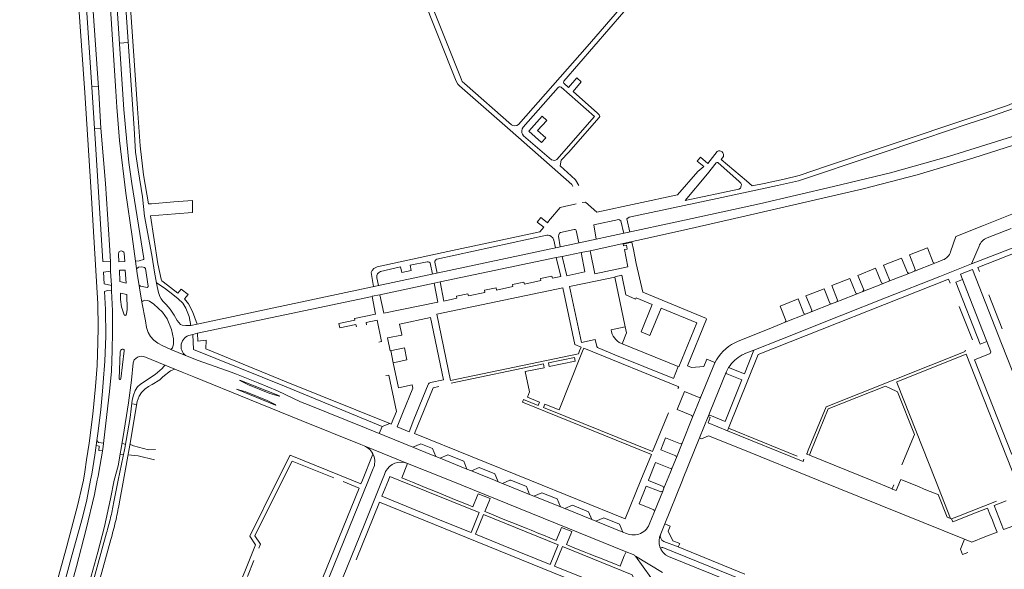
# Model space of a CAD drawing. Extents: x 145000 to 155000, y 457500 to 470000.
# Tile 468 of 548: x 154225 to 154571, y 464969 to 465162. Entities that reach past the tile are written whole.
import ezdxf

# ---------------------------------------------------------------- set-up
doc = ezdxf.new("R2010")
doc.units = 0
doc.header["$LTSCALE"] = 0.2
doc.header["$MEASUREMENT"] = 0
doc.layers.add('kant verharding', color=252, linetype='Continuous', lineweight=0)

msp = doc.modelspace()

# ---------------------------------------------------------------- linework, layer by layer
at = {"layer": 'kant verharding', "lineweight": 0}
for p, q in [((154259.25, 465136.43), (154252.68, 465235.37)), ((154250.84, 465136.11), (154245.23, 465220.49)), ((154266.84, 465130.39), (154263.47, 465178.82)), ((154262.07, 465174.77), (154265.69, 465123.34)), ((154248.33, 465135.88), (154245.85, 465170.95)), ((154261.99, 465130.04), (154259.17, 465172.82)), ((154260.46, 465153.28), (154263.57, 465153.5)), ((154250.71, 465138.11), (154253.02, 465138.23)), ((154253.98, 465123.46), (154251.71, 465123.32)), ((154470.27, 465115.33), (154467.03, 465111.1)), ((154472.43, 465113.51), (154471.63, 465112.55)), ((154471.63, 465112.55), (154480.6, 465105.03)), ((154480.6, 465105.03), (154482.57, 465103.29)), ((154482.57, 465103.29), (154486.81, 465104.11)), ((154279.51, 465097.61), (154271.71, 465096.96)), ((154279.51, 465097.61), (154286.11, 465098.11)), ((154286.11, 465098.11), (154286.16, 465093.91)), ((154561.76, 465074.6), (154619.15, 465097.33)), ((154270.69, 465096.9), (154271.71, 465096.96)), ((154280.16, 465093.46), (154286.16, 465093.91)), ((154563.75, 465089.37), (154577.24, 465094.69)), ((154280.16, 465093.46), (154271.34, 465092.73)), ((154407.07, 465090.53), (154408.42, 465092.14)), ((154408.42, 465092.14), (154408.88, 465091.76)), ((154411.55, 465091.48), (154411.72, 465091.67)), ((154420.76, 465087.63), (154421.75, 465083.22)), ((154554.01, 465085.48), (154563.75, 465089.37)), ((154573.45, 465088.34), (154565.03, 465085.01)), ((154437.29, 465082.85), (154440.32, 465083.46)), ((154440.32, 465083.46), (154440.85, 465080.91)), ((154552.17, 465080.06), (154554.01, 465085.48)), ((154421.27, 465083.11), (154287.71, 465054.78)), ((154415.9, 465078.48), (154422.51, 465079.87)), ((154422.51, 465079.87), (154425.64, 465080.52)), ((154423.79, 465073.05), (154422.51, 465079.87)), ((154425.64, 465080.52), (154427.32, 465072.37)), ((154437.41, 465082.25), (154437.29, 465082.85)), ((154438.38, 465082.44), (154437.41, 465082.25)), ((154437.72, 465080.9), (154438.65, 465081.07)), ((154438.9, 465074.85), (154437.72, 465080.9)), ((154438.65, 465081.07), (154438.38, 465082.44)), ((154440.85, 465080.91), (154441.85, 465076.02)), ((154537.74, 465079.04), (154544.04, 465081.51)), ((154544.04, 465081.51), (154546.07, 465076.4)), ((154562.19, 465082.13), (154559.52, 465075.86)), ((154574.35, 465081.66), (154559.52, 465075.86)), ((154257.27, 465076.63), (154254.61, 465076.71)), ((154373, 465069.62), (154413.8, 465078.07)), ((154413.8, 465078.07), (154415.9, 465078.48)), ((154415.33, 465071.42), (154413.8, 465078.07)), ((154415.9, 465078.48), (154417.51, 465071.72)), ((154528.68, 465075.42), (154534.98, 465077.92)), ((154534.98, 465077.92), (154537.07, 465072.84)), ((154539.78, 465073.92), (154537.74, 465079.04)), ((154546.07, 465076.4), (154546.66, 465076.16)), ((154546.66, 465076.16), (154547.84, 465076.63)), ((154547.84, 465076.63), (154549.5, 465077.27)), ((154257.38, 465073.34), (154254.84, 465072.96)), ((154254.84, 465072.96), (154255.06, 465068.89)), ((154417.51, 465071.72), (154423.79, 465073.05)), ((154427.32, 465072.37), (154438.9, 465074.85)), ((154441.85, 465076.02), (154444.15, 465065.91)), ((154519.6, 465071.83), (154525.89, 465074.33)), ((154525.89, 465074.33), (154527.97, 465069.25)), ((154530.72, 465070.34), (154528.68, 465075.42)), ((154537.57, 465072.57), (154539.56, 465073.36)), ((154546.66, 465076.16), (154539.56, 465073.36)), ((154539.56, 465073.36), (154539.78, 465073.92)), ((154559.52, 465075.86), (154548.43, 465071.46)), ((154555.68, 465072.23), (154559.91, 465073.89)), ((154559.91, 465073.89), (154562.22, 465067.99)), ((154562.34, 465073.2), (154561.76, 465074.6)), ((154370.89, 465069.14), (154373, 465069.62)), ((154373, 465069.62), (154374.34, 465062.8)), ((154398.37, 465068.67), (154402.44, 465069.53)), ((154402.44, 465069.53), (154402.58, 465068.78)), ((154402.58, 465068.78), (154408.37, 465070)), ((154408.23, 465070.75), (154412.25, 465071.57)), ((154408.37, 465070), (154408.23, 465070.75)), ((154412.25, 465071.57), (154412.42, 465070.83)), ((154412.42, 465070.83), (154415.33, 465071.42)), ((154428.15, 465069.98), (154418.48, 465067.97)), ((154434.3, 465071.28), (154428.15, 465069.98)), ((154436.74, 465071.95), (154434.3, 465071.39)), ((154434.3, 465071.28), (154437.91, 465053.83)), ((154438.24, 465065.02), (154436.74, 465071.95)), ((154484.66, 465044.09), (154551.47, 465070.5)), ((154510.5, 465068.25), (154516.85, 465070.75)), ((154516.85, 465070.75), (154518.9, 465065.67)), ((154521.68, 465066.77), (154519.6, 465071.83)), ((154528.52, 465068.99), (154530.5, 465069.77)), ((154548.43, 465071.46), (154529.35, 465063.93)), ((154537.57, 465072.57), (154530.5, 465069.77)), ((154530.5, 465069.77), (154530.72, 465070.34)), ((154537.07, 465072.84), (154537.57, 465072.57)), ((154552.01, 465069.13), (154551.47, 465070.5)), ((154556.38, 465070.45), (154554, 465069.52)), ((154554, 465069.52), (154562.62, 465047.71)), ((154557.89, 465066.6), (154555.68, 465072.23)), ((154257.64, 465068.33), (154255.06, 465068.89)), ((154255.55, 465059.85), (154255.21, 465066.22)), ((154351.89, 465065.04), (154370.89, 465069.14)), ((154372.17, 465062.44), (154370.89, 465069.14)), ((154371.86, 465058.22), (154416.05, 465067.54)), ((154388.61, 465066.61), (154392.67, 465067.52)), ((154388.75, 465065.89), (154388.61, 465066.61)), ((154392.67, 465067.52), (154392.81, 465066.69)), ((154392.81, 465066.69), (154398.5, 465067.94)), ((154398.5, 465067.94), (154398.37, 465068.67)), ((154416.05, 465067.54), (154420.3, 465047.6)), ((154422.61, 465048.31), (154418.48, 465067.97)), ((154501.42, 465064.66), (154507.76, 465067.17)), ((154507.76, 465067.17), (154509.8, 465062.06)), ((154512.53, 465063.17), (154510.5, 465068.25)), ((154519.44, 465065.42), (154521.41, 465066.21)), ((154527.76, 465068.7), (154521.41, 465066.21)), ((154521.41, 465066.21), (154521.68, 465066.77)), ((154528.52, 465068.99), (154527.76, 465068.7)), ((154527.97, 465069.25), (154528.52, 465068.99)), ((154565.78, 465046.51), (154557.89, 465066.6)), ((154562.22, 465067.99), (154570.07, 465047.91)), ((154349.17, 465064.42), (154287.88, 465051.53)), ((154349.16, 465064.51), (154351.89, 465065.04)), ((154349.17, 465064.42), (154350.39, 465058.28)), ((154351.89, 465065.04), (154353.23, 465058.6)), ((154374.34, 465062.8), (154378.86, 465063.81)), ((154378.73, 465064.53), (154382.74, 465065.39)), ((154378.86, 465063.81), (154378.73, 465064.53)), ((154382.74, 465065.39), (154382.94, 465064.64)), ((154382.94, 465064.64), (154388.75, 465065.89)), ((154441.61, 465063.5), (154438.24, 465065.02)), ((154441.78, 465063.94), (154441.61, 465063.5)), ((154447.44, 465061.64), (154441.78, 465063.94)), ((154444.15, 465065.91), (154466.55, 465056.68)), ((154492.38, 465061.04), (154498.69, 465063.58)), ((154498.69, 465063.58), (154500.71, 465058.48)), ((154503.47, 465059.6), (154501.42, 465064.66)), ((154510.36, 465061.85), (154512.31, 465062.61)), ((154512.31, 465062.61), (154512.53, 465063.17)), ((154513.46, 465063.04), (154512.31, 465062.61)), ((154519.44, 465065.42), (154513.46, 465063.04)), ((154529.35, 465063.93), (154514.01, 465057.88)), ((154518.9, 465065.67), (154519.44, 465065.42)), ((154570.29, 465053.05), (154565.57, 465065.05)), ((154353.23, 465058.6), (154372.17, 465062.44)), ((154463.09, 465055.26), (154450.59, 465060.35)), ((154494.38, 465055.99), (154492.38, 465061.04)), ((154510.36, 465061.85), (154503.23, 465059.01)), ((154503.23, 465059.01), (154503.47, 465059.6)), ((154509.8, 465062.06), (154510.36, 465061.85)), ((154559.85, 465049.23), (154555.21, 465060.99)), ((154343.14, 465056.12), (154337.5, 465054.95)), ((154350.39, 465058.28), (154343.02, 465056.69)), ((154343.02, 465056.69), (154343.14, 465056.12)), ((154347.01, 465055.37), (154350.88, 465056.17)), ((154350.88, 465056.17), (154352.44, 465048.68)), ((154358.77, 465054.71), (154369.6, 465057.04)), ((154369.6, 465057.04), (154374.18, 465035.19)), ((154376.7, 465035), (154371.86, 465058.22)), ((154459.81, 465040.16), (154466.51, 465056.55)), ((154514.01, 465057.88), (154492.57, 465049.38)), ((154501.26, 465058.24), (154494.13, 465055.42)), ((154494.13, 465055.42), (154494.38, 465055.99)), ((154500.71, 465058.48), (154501.26, 465058.24)), ((154501.26, 465058.24), (154503.23, 465059.01)), ((154285.53, 465054.28), (154287.71, 465054.78)), ((154337.5, 465054.95), (154337.81, 465053.43)), ((154337.81, 465053.43), (154343.45, 465054.63)), ((154343.45, 465054.63), (154343.68, 465053.75)), ((154347.14, 465054.48), (154347.01, 465055.37)), ((154359.55, 465051.08), (154358.77, 465054.71)), ((154437.91, 465053.83), (154433.02, 465052.79)), ((154437.91, 465053.83), (154438.45, 465051.7)), ((154456.82, 465039.83), (154463.09, 465055.26)), ((154483.19, 465051.04), (154489.9, 465053.73)), ((154489.9, 465053.73), (154494.13, 465055.42)), ((154286.18, 465051.13), (154285.28, 465050.88)), ((154287.88, 465051.53), (154286.18, 465051.13)), ((154354.56, 465049.91), (154359.55, 465050.94)), ((154355.54, 465045.43), (154354.56, 465049.91)), ((154359.55, 465050.94), (154359.55, 465051.08)), ((154427.47, 465049.34), (154422.61, 465048.31)), ((154428.01, 465046.94), (154427.47, 465049.34)), ((154438.45, 465051.7), (154436.9, 465047.88)), ((154477.58, 465048.8), (154483.19, 465051.04)), ((154492.57, 465049.38), (154483.18, 465045.65)), ((154352.44, 465048.68), (154351.49, 465048.41)), ((154360.49, 465046.49), (154355.54, 465045.43)), ((154356.51, 465041.2), (154355.67, 465045.46)), ((154361.37, 465042.26), (154360.49, 465046.49)), ((154420.3, 465047.6), (154422.49, 465046.71)), ((154421.55, 465044.39), (154421.97, 465045.42)), ((154422.49, 465046.71), (154421.97, 465045.42)), ((154423.02, 465045.29), (154423.43, 465046.33)), ((154423.43, 465046.33), (154456.8, 465032.75)), ((154434.29, 465044.04), (154428.52, 465046.39)), ((154436.63, 465047.99), (154456.6, 465039.91)), ((154483.18, 465045.65), (154479.77, 465044.28)), ((154483.18, 465045.65), (154479.85, 465037.31)), ((154557.52, 465045.5), (154557.18, 465045.33)), ((154562.62, 465047.71), (154564.94, 465048.64)), ((154566.36, 465045.04), (154565.78, 465046.51)), ((154570.07, 465047.91), (154578.02, 465027.86)), ((154283.63, 465043.79), (154288.08, 465042.04)), ((154288.08, 465042.04), (154299.64, 465037.89)), ((154356.51, 465041.2), (154361.37, 465042.26)), ((154376.7, 465035), (154421.55, 465044.39)), ((154420.14, 465043.05), (154411.04, 465041.15)), ((154423.02, 465045.29), (154422.32, 465043.51)), ((154454.7, 465035.76), (154434.29, 465044.04)), ((154466.6, 465042.42), (154465.54, 465039.92)), ((154469.46, 465041.32), (154466.6, 465042.42)), ((154469.41, 465041.23), (154469.97, 465042.22)), ((154474.24, 465018.21), (154484.66, 465044.09)), ((154508.48, 465025.78), (154557.26, 465045.11)), ((154557.63, 465044.17), (154533.27, 465034.51)), ((154557.63, 465044.17), (154575.13, 465000)), ((154560.54, 465042.26), (154566.13, 465044.49)), ((154573.67, 465009.08), (154560.54, 465042.26)), ((154566.13, 465044.49), (154566.36, 465045.04)), ((154254.81, 465034.28), (154255.35, 465041.79)), ((154358.36, 465032.42), (154356.51, 465041.2)), ((154409.27, 465040.78), (154376.92, 465034.01)), ((154456.6, 465039.91), (154454.92, 465035.7)), ((154461.27, 465039.56), (154459.81, 465040.16)), ((154465.54, 465039.92), (154461.27, 465039.56)), ((154464.53, 465029.22), (154469.41, 465041.23)), ((154474.25, 465039.52), (154473.39, 465037.86)), ((154474.79, 465040.3), (154474.25, 465039.52)), ((154479.85, 465037.31), (154474.25, 465039.52)), ((154286.58, 465036.22), (154282.51, 465037.87)), ((154306.14, 465028.32), (154286.58, 465036.22)), ((154299.64, 465037.89), (154301.55, 465037.21)), ((154301.55, 465037.21), (154309.2, 465034.15)), ((154302.71, 465035), (154302.76, 465035.13)), ((154305.77, 465033.43), (154302.71, 465035)), ((154302.76, 465035.13), (154316.59, 465029.55)), ((154355.06, 465036.84), (154353.96, 465036.71)), ((154357.67, 465024.16), (154355.06, 465036.84)), ((154374.18, 465035.19), (154369.62, 465034.28)), ((154473.39, 465037.86), (154467.82, 465024.08)), ((154478.91, 465035.21), (154473.05, 465020.63)), ((154473.39, 465037.86), (154473.63, 465037.32)), ((154473.63, 465037.32), (154478.91, 465035.21)), ((154254.57, 465031.18), (154254.81, 465034.28)), ((154315.27, 465026.28), (154301.53, 465031.99)), ((154301.53, 465031.99), (154304.79, 465031.02)), ((154313.27, 465030.39), (154305.77, 465033.43)), ((154309.2, 465034.15), (154315.93, 465031.41)), ((154352.68, 465018.9), (154318.34, 465032.95)), ((154319.04, 465034.55), (154355.32, 465019.85)), ((154363.21, 465033.48), (154358.36, 465032.42)), ((154359.86, 465023.35), (154363.46, 465032.25)), ((154363.46, 465032.25), (154363.21, 465033.48)), ((154368.86, 465033.58), (154363.85, 465021.26)), ((154364.06, 465016.34), (154370.57, 465032.39)), ((154370.57, 465032.39), (154372.61, 465032.85)), ((154456.8, 465032.75), (154456.51, 465032.16)), ((154529.33, 465032.95), (154509.25, 465025)), ((154529.33, 465032.95), (154533.09, 465031.22)), ((154533.27, 465034.51), (154533.36, 465034.27)), ((154546.89, 465000), (154533.36, 465034.27)), ((154253.95, 465024.8), (154254.57, 465031.18)), ((154304.79, 465031.02), (154312.28, 465027.98)), ((154324.22, 465021), (154306.14, 465028.32)), ((154316.55, 465029.43), (154313.27, 465030.39)), ((154315.93, 465031.41), (154324.07, 465027.52)), ((154316.59, 465029.55), (154316.55, 465029.43)), ((154401.94, 465027.36), (154402.34, 465028.26)), ((154402.34, 465028.26), (154407.47, 465026.2)), ((154456.25, 465024.84), (154458.83, 465031.12)), ((154458.83, 465031.12), (154463.94, 465028.99)), ((154462.43, 465024.09), (154464.53, 465029.22)), ((154463.94, 465028.99), (154464.53, 465029.22)), ((154533.09, 465031.22), (154533.54, 465031.03)), ((154533.54, 465031.03), (154539.48, 465016.09)), ((154252.98, 465017.19), (154253.95, 465024.8)), ((154264.76, 465026.81), (154266.45, 465026.51)), ((154312.28, 465027.98), (154315.32, 465026.4)), ((154315.32, 465026.4), (154315.27, 465026.28)), ((154324.07, 465027.52), (154327.08, 465026.28)), ((154327.08, 465026.28), (154347.04, 465018.24)), ((154447.16, 465009.08), (154401.94, 465027.36)), ((154409.28, 465025.47), (154417.1, 465022.33)), ((154461.41, 465022.73), (154456.25, 465024.84)), ((154508.48, 465025.78), (154502.23, 465010.53)), ((154503.19, 465010.12), (154509.25, 465025)), ((154355.79, 465019.61), (154357.67, 465024.16)), ((154357.91, 465018.74), (154359.86, 465023.35)), ((154363.85, 465021.26), (154362.14, 465017.02)), ((154417.1, 465022.33), (154447.58, 465010.07)), ((154447.58, 465010.07), (154453.12, 465023.58)), ((154457.96, 465013.04), (154461.65, 465022.15)), ((154461.65, 465022.15), (154461.41, 465022.73)), ((154461.65, 465022.15), (154462.43, 465024.09)), ((154464.1, 465014.84), (154467.11, 465022.32)), ((154467.21, 465022.54), (154467.11, 465022.32)), ((154467.82, 465024.08), (154467.21, 465022.54)), ((154467.73, 465022.78), (154467.21, 465022.54)), ((154473.05, 465020.63), (154467.73, 465022.78)), ((154345.14, 465012.53), (154324.22, 465021)), ((154347.04, 465018.24), (154363.46, 465011.61)), ((154351.64, 465016.38), (154352.68, 465018.9)), ((154352.68, 465018.9), (154355.32, 465019.85)), ((154355.32, 465019.85), (154355.79, 465019.61)), ((154357.91, 465018.74), (154362.14, 465017.02)), ((154467.06, 465020.15), (154473.83, 465017.38)), ((154473.83, 465017.38), (154474.24, 465018.21)), ((154474.24, 465018.21), (154498.28, 465008.42)), ((154252.5, 465013.94), (154252.98, 465017.19)), ((154364.06, 465016.34), (154404.45, 465000)), ((154450.5, 465010.65), (154452.18, 465014.84)), ((154452.18, 465014.84), (154457.37, 465012.78)), ((154464.1, 465014.84), (154458.36, 465000.69)), ((154464.79, 465014.54), (154464.1, 465014.84)), ((154467.17, 465015.62), (154464.79, 465014.54)), ((154478.65, 465010.98), (154467.17, 465015.62)), ((154500.5, 465006.56), (154473.83, 465017.38)), ((154539.48, 465016.09), (154535.06, 465005.39)), ((154251.77, 465008.84), (154252.29, 465012.15)), ((154252.29, 465012.15), (154252.5, 465013.94)), ((154253.39, 465011.95), (154252.29, 465012.15)), ((154252.5, 465013.94), (154253.09, 465013.29)), ((154253.09, 465013.29), (154254.94, 465012.99)), ((154253.39, 465011.95), (154253.19, 465010.45)), ((154262.56, 465012.58), (154261.4, 465013.01)), ((154346.32, 465012.07), (154345.14, 465012.53)), ((154346.32, 465012.07), (154361.58, 465005.87)), ((154363.46, 465011.61), (154366.24, 465012.76)), ((154370.04, 465008.96), (154363.46, 465011.61)), ((154366.24, 465012.76), (154370.4, 465011.07)), ((154370.4, 465011.07), (154371.54, 465008.33)), ((154455.94, 465008.02), (154457.96, 465013.04)), ((154457.37, 465012.78), (154457.96, 465013.04)), ((154478.65, 465010.98), (154505.74, 465000)), ((154250.77, 465002.09), (154251.77, 465008.84)), ((154254.47, 465010.3), (154253.19, 465010.45)), ((154260.67, 465008.88), (154261.9, 465009.08)), ((154320.33, 465008.79), (154315.96, 465000)), ((154342.06, 465000), (154320.33, 465008.79)), ((154345.74, 465000), (154349.44, 465009.19)), ((154371.54, 465008.33), (154370.04, 465008.96)), ((154371.54, 465008.33), (154373.03, 465007.72)), ((154373.03, 465007.72), (154375.78, 465008.9)), ((154382.45, 465003.92), (154373.03, 465007.72)), ((154375.78, 465008.9), (154381.31, 465006.68)), ((154443.5, 465000), (154447.16, 465009.08)), ((154455.7, 465008.58), (154450.5, 465010.65)), ((154454.47, 465004.33), (154455.94, 465008.02)), ((154455.94, 465008.02), (154455.7, 465008.58)), ((154500.5, 465006.56), (154500.73, 465007.41)), ((154502.61, 465008.75), (154501.46, 465009.2)), ((154501.69, 465009.17), (154502.23, 465010.53)), ((154503.19, 465010.12), (154502.61, 465008.75)), ((154524.27, 465000), (154502.61, 465008.75)), ((154317.69, 465000), (154321.04, 465006.72)), ((154321.04, 465006.72), (154335.73, 465000.83)), ((154349.57, 465004.07), (154347.93, 465000)), ((154359.53, 465000.81), (154361.58, 465005.87)), ((154361.58, 465005.87), (154367.72, 465003.45)), ((154381.31, 465006.68), (154382.45, 465003.92)), ((154382.45, 465003.92), (154383.98, 465003.32)), ((154383.98, 465003.32), (154386.67, 465004.49)), ((154386.67, 465004.49), (154392.25, 465002.24)), ((154446.2, 465000), (154448.67, 465006.21)), ((154448.67, 465006.21), (154453.87, 465004.11)), ((154453.86, 465002.88), (154454.47, 465004.33)), ((154453.87, 465004.11), (154454.47, 465004.33)), ((154247.8, 465000), (154248.36, 465002.91)), ((154250.77, 465002.09), (154250.36, 465000)), ((154252.64, 465000), (154252.95, 465001.47)), ((154352.68, 465000), (154353.51, 465002.06)), ((154353.9, 465003.01), (154353.51, 465002.06)), ((154354.87, 465000), (154355.39, 465001.26)), ((154355.39, 465001.26), (154358.51, 465000)), ((154361.53, 465000), (154359.53, 465000.81)), ((154367.72, 465003.45), (154376.26, 465000)), ((154386.57, 465002.29), (154383.98, 465003.32)), ((154392.16, 465000), (154386.57, 465002.29)), ((154392.25, 465002.24), (154393.21, 465000)), ((154452.69, 465000), (154453.86, 465002.88)), ((154458.36, 465000.69), (154458.08, 465000)), ((154259.98, 465000), (154258.4, 464991.82)), ((154260.35, 464991.66), (154261.83, 465000)), ((154363.35, 464999.27), (154361.53, 465000)), ((154366.14, 464998.14), (154363.35, 464999.27)), ((154367.82, 464997.46), (154366.14, 464998.14)), ((154369.84, 464996.64), (154367.82, 464997.46)), ((154376.26, 465000), (154438.28, 464974.91)), ((154393.44, 464999.47), (154392.16, 465000)), ((154393.21, 465000), (154393.44, 464999.47)), ((154393.44, 464999.47), (154394.95, 464998.86)), ((154394.95, 464998.86), (154397.51, 465000)), ((154404.42, 464995.04), (154394.95, 464998.86)), ((154397.51, 465000), (154397.64, 465000.06)), ((154397.64, 465000.06), (154397.79, 465000)), ((154397.79, 465000), (154403.3, 464997.77)), ((154403.3, 464997.77), (154404.42, 464995.04)), ((154444.49, 464995.82), (154445.35, 464997.96)), ((154445.35, 464997.96), (154449.68, 464996.24)), ((154451.13, 464996.13), (154451.57, 464997.27)), ((154451.57, 464997.27), (154452.69, 465000)), ((154531.67, 464997.01), (154524.27, 465000)), ((154532.23, 464998.42), (154531.67, 464997.01)), ((154534.59, 465000), (154533.07, 464996.34)), ((154534.7, 465000.26), (154534.59, 465000)), ((154535.34, 465000), (154534.7, 465000.26)), ((154536.8, 464999.41), (154535.34, 465000)), ((154538.83, 464998.59), (154536.8, 464999.41)), ((154540.93, 464997.74), (154538.83, 464998.59)), ((154542.97, 464996.91), (154540.93, 464997.74)), ((154371.94, 464995.79), (154369.84, 464996.64)), ((154373.65, 464995.1), (154371.94, 464995.79)), ((154376.41, 464993.98), (154373.65, 464995.1)), ((154378.11, 464993.29), (154376.41, 464993.98)), ((154404.42, 464995.04), (154405.93, 464994.41)), ((154405.93, 464994.41), (154408.7, 464995.57)), ((154408.7, 464995.57), (154414.05, 464993.42)), ((154442.83, 464991.7), (154443.69, 464993.83)), ((154443.69, 464993.83), (154444.49, 464995.82)), ((154448.26, 464989.08), (154451.13, 464996.13)), ((154545.07, 464996.06), (154542.97, 464996.91)), ((154547.14, 464995.22), (154545.07, 464996.06)), ((154380.13, 464992.47), (154378.11, 464993.29)), ((154382.33, 464991.58), (154380.13, 464992.47)), ((154414.05, 464993.42), (154415.26, 464990.65)), ((154415.26, 464990.65), (154416.77, 464990.05)), ((154416.77, 464990.05), (154419.5, 464991.21)), ((154426.23, 464986.21), (154416.77, 464990.05)), ((154419.5, 464991.21), (154425.12, 464988.93)), ((154447.17, 464989.98), (154442.83, 464991.7)), ((154392.7, 464987.4), (154390.81, 464988.16)), ((154394.59, 464986.63), (154392.7, 464987.4)), ((154397.26, 464985.55), (154394.59, 464986.63)), ((154425.12, 464988.93), (154426.23, 464986.21)), ((154427.73, 464985.6), (154430.46, 464986.76)), ((154447.21, 464986.5), (154448.26, 464989.08)), ((154566.86, 464985.93), (154565.99, 464988.14)), ((154569.15, 464986.96), (154568.33, 464989.02)), ((154569.98, 464984.85), (154569.15, 464986.96)), ((154399.08, 464984.82), (154397.26, 464985.55)), ((154401.11, 464983.99), (154399.08, 464984.82)), ((154403.23, 464983.14), (154401.11, 464983.99)), ((154404.92, 464982.46), (154403.23, 464983.14)), ((154426.23, 464986.21), (154427.73, 464985.6)), ((154437.17, 464981.78), (154427.73, 464985.6)), ((154446.66, 464985.06), (154447.21, 464986.5)), ((154567.64, 464983.96), (154566.86, 464985.93)), ((154568.49, 464981.82), (154567.64, 464983.96)), ((154570.81, 464982.74), (154569.98, 464984.85)), ((154255.92, 464981.52), (154250.99, 464963.66)), ((154407.67, 464981.35), (154404.92, 464982.46)), ((154409.35, 464980.67), (154407.67, 464981.35)), ((154411.52, 464979.79), (154409.35, 464980.67)), ((154437.17, 464981.78), (154438.43, 464981.28)), ((154451.14, 464982.91), (154450.44, 464981.17)), ((154564.26, 464980.15), (154568.49, 464981.82)), ((154252.74, 464962.31), (154257.39, 464979.16)), ((154421.52, 464975.74), (154419.5, 464976.55)), ((154479.2, 464965.05), (154451.14, 464976.44)), ((154456.61, 464976.59), (154451.55, 464978.54)), ((154456.61, 464976.59), (154457.13, 464977.8)), ((154480.02, 464967.08), (154456.61, 464976.59)), ((154423.59, 464974.91), (154421.52, 464975.74)), ((154425.32, 464974.21), (154423.59, 464974.91)), ((154428.08, 464973.1), (154425.32, 464974.21)), ((154429.84, 464972.39), (154428.08, 464973.1)), ((154438.28, 464974.91), (154437.67, 464973.45)), ((154440.76, 464973.92), (154438.28, 464974.91)), ((154441.64, 464973.32), (154441.58, 464973.37)), ((154441.64, 464973.32), (154446.92, 464965.9)), ((154451.08, 464967.61), (154441.64, 464973.32)), ((154453.19, 464973.22), (154478.38, 464963.02)), ((154307.64, 464971.8), (154305.37, 464966.21)), ((154431.88, 464971.57), (154429.84, 464972.39)), ((154433.94, 464970.74), (154431.88, 464971.57))]:
    msp.add_line(p, q, dxfattribs=at)
at = {"layer": 'kant verharding', "lineweight": 0, "flags": 128}
for points in [[(154246.64, 465241.48), (154247.23, 465224.49), (154247.42, 465219.91), (154253.18, 465135.95)], [(154354.12, 465201.75), (154378.7, 465139.95), (154379.21, 465138.95), (154379.8, 465138.34), (154397.6, 465122.77), (154419.29, 465103.69), (154419.62, 465102.99)], [(154437.49, 465166.96), (154424.58, 465152.09), (154400.57, 465124.73), (154399.91, 465124.41), (154399.21, 465124.33), (154398.57, 465124.43), (154398.09, 465124.65), (154381.58, 465139.11), (154380.81, 465139.9), (154380.44, 465140.74), (154368.43, 465170.71)], [(154418.08, 465137.8), (154416.4, 465139.28), (154416.3, 465139.54), (154416.44, 465140.03), (154437.48, 465164.27), (154439.33, 465166.23), (154440.46, 465167.28), (154441.63, 465168.24), (154442.8, 465168.87), (154444.29, 465169.57), (154448.2, 465171.12)], [(154600.52, 465160.68), (154599.66, 465157.93), (154598.43, 465154.54), (154596.98, 465151.53), (154595.6, 465149.03), (154593.64, 465146.14), (154591.01, 465142.67), (154588.07, 465139.62), (154584.02, 465136.2), (154580.94, 465133.99), (154578.14, 465132.2), (154574.6, 465130.5), (154564.51, 465127), (154558.4, 465125.04), (154543.17, 465119.84), (154525.41, 465113.87), (154498.75, 465105.05), (154491.48, 465103.38), (154470.22, 465098.85)], [(154486.81, 465104.11), (154493.8, 465105.64), (154499.06, 465106.92), (154509.02, 465110.31), (154527.47, 465116.49), (154563.56, 465128.51), (154572.17, 465131.46), (154575.16, 465132.72), (154578.07, 465134.12), (154583.92, 465138.17), (154586.76, 465140.73), (154589.82, 465143.91), (154591.98, 465146.67), (154594.21, 465150.05), (154596.3, 465153.95)], [(154418.08, 465137.8), (154420.99, 465141.14), (154422.57, 465139.75), (154419.66, 465136.41)], [(154248.33, 465135.88), (154250.41, 465102.94), (154252.86, 465061.82), (154253.03, 465053.6), (154252.93, 465048.29), (154252.68, 465040.26), (154252.08, 465032.91), (154251.14, 465023.17), (154249.81, 465013), (154248.89, 465007.19), (154248.36, 465002.91)], [(154254.61, 465076.71), (154252.19, 465116.15), (154250.84, 465136.11)], [(154253.18, 465135.95), (154253.98, 465123.46), (154255.61, 465104.12), (154257, 465082.54), (154257.27, 465076.63), (154257.38, 465073.34), (154257.64, 465068.33), (154257.62, 465066.48), (154258.02, 465059.41), (154258.08, 465052.09), (154257.94, 465045.48), (154257.63, 465038.31), (154256.96, 465031.14), (154254.58, 465010.9), (154252.95, 465001.47)], [(154283.63, 465043.79), (154278.48, 465045.83), (154275.72, 465047.17), (154273.95, 465048.13), (154272.58, 465049.13), (154271.34, 465050.42), (154270.51, 465051.87), (154269.97, 465053.58), (154269.57, 465055.95), (154268.3, 465062.51), (154266.72, 465072.47), (154264.88, 465085.53), (154262.65, 465100.73), (154260.43, 465119.12), (154259.6, 465130.82), (154259.25, 465136.43)], [(154412.11, 465112.39), (154412.65, 465112.21), (154413.12, 465112.2), (154413.56, 465112.3), (154413.94, 465112.55), (154427.21, 465127.56), (154415.55, 465137.82), (154415.14, 465137.96), (154414.79, 465137.94), (154414.49, 465137.81), (154402.2, 465123.82), (154401.81, 465123.27), (154401.67, 465122.56), (154401.74, 465121.89), (154401.91, 465121.38), (154402.32, 465120.82), (154412.11, 465112.39)], [(154421.67, 465103.4), (154420.48, 465105.39), (154419.02, 465106.79), (154415.1, 465110.24), (154415.54, 465112.22), (154418.03, 465114.96), (154428.89, 465127.28), (154429.08, 465127.56), (154428.9, 465128.16), (154428.3, 465128.79), (154419.66, 465136.41)], [(154261.99, 465130.04), (154263.01, 465118.71), (154263.79, 465111.46), (154264.8, 465104.08), (154269.07, 465077.83), (154269.02, 465077.54), (154268.86, 465077.38), (154267.39, 465077), (154266.1, 465076.86)], [(154266.84, 465130.39), (154267.7, 465117.29), (154268.9, 465107.14), (154270.69, 465096.9)], [(154421.27, 465083.11), (154456.15, 465090.61), (154485.08, 465096.9), (154511.07, 465102.99), (154531.08, 465107.81), (154551.44, 465113.55), (154573.95, 465120.56), (154591.05, 465126.28), (154600.55, 465129.53)], [(154408.6, 465118.42), (154404.11, 465122.4), (154408.89, 465127.73)], [(154408.89, 465127.73), (154410.43, 465126.2), (154407.23, 465122.64), (154410.09, 465120.05), (154408.6, 465118.42)], [(154425.64, 465080.52), (154458.46, 465087.77), (154480.48, 465092.71), (154521.5, 465102.21), (154540.46, 465107.11), (154560.35, 465113.06), (154577.24, 465118.43), (154600.11, 465126.2)], [(154269.31, 465092.61), (154268.5, 465099.43), (154266.99, 465108.92), (154266.15, 465115.04), (154265.69, 465123.34)], [(154466.92, 465107.47), (154459.07, 465098.11), (154477.82, 465102.05), (154478.4, 465102.5), (154478.71, 465103.26), (154478.77, 465103.78), (154478.57, 465104.19), (154478.02, 465104.8), (154470.48, 465111.46), (154470.13, 465111.41), (154469.86, 465111.29), (154466.92, 465107.47)], [(154463.45, 465108.28), (154465.55, 465110.07), (154463.22, 465111.94), (154464.37, 465113.27), (154467.03, 465111.1)], [(154422.92, 465097.36), (154424.06, 465097.57), (154428.06, 465094.02), (154456.35, 465100.11), (154463.45, 465108.28)], [(154439.61, 465087.05), (154438.6, 465091.66), (154439.4, 465092.24), (154470.22, 465098.85)], [(154411.72, 465091.67), (154415.13, 465095.71), (154420.81, 465096.95)], [(154285.53, 465054.28), (154283.74, 465054.23), (154282.45, 465054.41), (154281.92, 465054.66), (154281.28, 465055.28), (154280.68, 465055.98), (154279.68, 465057.9), (154278.25, 465060.03), (154276.81, 465061.66), (154275.73, 465062.8), (154275.09, 465063.61), (154274.65, 465064.43), (154274.17, 465065.86), (154273.67, 465068), (154272.89, 465072.32), (154271.8, 465078.92), (154269.31, 465092.61)], [(154271.34, 465092.73), (154273.99, 465075.87), (154275.11, 465070.53), (154275.38, 465069.94), (154275.79, 465069.54), (154280.96, 465065.56), (154282.16, 465067.07), (154284.64, 465065.11), (154283.34, 465063.63), (154284.71, 465061.82), (154286.07, 465059.16), (154287.71, 465054.78)], [(154349.69, 465067.93), (154348.87, 465072.88), (154349.11, 465073.55), (154349.72, 465074.26), (154350.25, 465074.55), (154350.89, 465074.81), (154374.07, 465079.85), (154408.01, 465087.11), (154409.39, 465088.77), (154407.07, 465090.53)], [(154408.88, 465091.76), (154410.67, 465090.28), (154411.55, 465091.48)], [(154427.78, 465084.51), (154426.92, 465089.62), (154435.71, 465091.51), (154436.48, 465091), (154437.47, 465086.59)], [(154420.76, 465087.63), (154420.71, 465087.8), (154420.37, 465087.95), (154420.05, 465087.95), (154415.32, 465086.92), (154414.93, 465086.66), (154414.64, 465086.03), (154414.53, 465085.64), (154415.16, 465081.82)], [(154413.49, 465081.46), (154412.95, 465084.23), (154412.56, 465085.02), (154412.05, 465085.5), (154411.55, 465085.84), (154411, 465085.97), (154410.48, 465085.95), (154371.9, 465077.51), (154371.48, 465077.3), (154371.22, 465076.88), (154371.2, 465076.48), (154371.96, 465072.65)], [(154260.26, 465076.57), (154262.32, 465076.72), (154262.14, 465079.65), (154261.96, 465079.99), (154261.71, 465080.24), (154261.42, 465080.38), (154261.09, 465080.41), (154260.67, 465080.37), (154260.41, 465080.21), (154260.25, 465079.95), (154260.09, 465079.27), (154260.26, 465076.57)], [(154370.36, 465072.31), (154369.47, 465076.26), (154369.19, 465076.48), (154368.87, 465076.6), (154368.42, 465076.64), (154362.51, 465075.4), (154362.88, 465073.52), (154359.55, 465072.86), (154359.09, 465074.83), (154352.07, 465073.26), (154351.39, 465072.79), (154351.02, 465072.34), (154350.84, 465071.76), (154350.8, 465071.04), (154351.35, 465068.28)], [(154260.65, 465069.67), (154262.78, 465069.12), (154262.49, 465073.72), (154260.48, 465073.64), (154260.65, 465069.67)], [(154267.37, 465068.37), (154267.84, 465068.11), (154270.14, 465067.64), (154270.32, 465067.7), (154270.52, 465067.89), (154270.57, 465068.06), (154269.61, 465074.29), (154269.29, 465074.61), (154268.77, 465074.76), (154268.06, 465074.84), (154267.2, 465074.68), (154266.48, 465074.15)], [(154257.62, 465066.48), (154256.29, 465066.53), (154255.21, 465066.22)], [(154285.53, 465054.28), (154284.98, 465057.48), (154283.76, 465060.36), (154282.69, 465062.06), (154281.06, 465063.64), (154279.2, 465065.17), (154276.61, 465067.14), (154273.41, 465069.41)], [(154263.09, 465065.19), (154263.15, 465059.9), (154262.99, 465058.41), (154262.83, 465057.98), (154262.7, 465057.84), (154262.52, 465057.81), (154262.31, 465057.85), (154262.15, 465058.01), (154261.24, 465060.84), (154260.89, 465063.44), (154260.89, 465065.67), (154263.09, 465065.19)], [(154268.28, 465062.63), (154268.76, 465062.98), (154269.34, 465063.18), (154270.31, 465063.1), (154270.97, 465062.83), (154272.54, 465061.75), (154275.53, 465058.91), (154277.17, 465056.56), (154278.78, 465052.82), (154279.38, 465049.59), (154279.38, 465047.7), (154279.08, 465046.42), (154278.48, 465045.83)], [(154255.35, 465041.79), (154255.66, 465050.48), (154255.55, 465059.85)], [(154450.59, 465060.35), (154446.68, 465050.73), (154443.53, 465052.01), (154447.44, 465061.64)], [(154286.18, 465051.13), (154286.43, 465045.84), (154318.34, 465032.95)], [(154319.04, 465034.55), (154290.78, 465046.03), (154290.88, 465049.08), (154288.03, 465048.83), (154287.88, 465051.53)], [(154260.4, 465035.62), (154260.48, 465035.41), (154260.65, 465035.31), (154260.82, 465035.37), (154260.96, 465035.52), (154262.17, 465045.4), (154262.12, 465045.72), (154261.99, 465045.91), (154261.74, 465046.01), (154261.4, 465045.97), (154261.2, 465045.88), (154260.93, 465045.64), (154260.76, 465045.03), (154260.4, 465035.62)], [(154282.51, 465037.87), (154269.05, 465043.42), (154268.36, 465043.55), (154267.53, 465043.44), (154266.8, 465043.12), (154265.68, 465042.23), (154265.26, 465041.21), (154264.73, 465035.14), (154263.65, 465027.17), (154261.81, 465015.32), (154259.99, 465005.04), (154258.64, 465000)], [(154409.28, 465025.47), (154409.75, 465026.68), (154414.79, 465024.66), (154422.32, 465043.51)], [(154420.14, 465043.05), (154420.42, 465041.75), (154411.32, 465039.85), (154411.04, 465041.15)], [(154259.98, 465000), (154262.33, 465011.28), (154264.21, 465022), (154264.9, 465028.03), (154265.35, 465029.89), (154265.95, 465031.43), (154266.83, 465032.7), (154267.86, 465033.68), (154272.98, 465037.13), (154275.45, 465039.18), (154276.43, 465040.38)], [(154279.77, 465039), (154278.69, 465038.54), (154278.38, 465038.35), (154275.75, 465036.22), (154274.6, 465035.2), (154271.95, 465033.57), (154270.62, 465032.82), (154269.39, 465031.92), (154268.25, 465030.77), (154267.38, 465029.5), (154266.63, 465027.58), (154264.07, 465012.3), (154261.86, 465000)], [(154409.27, 465040.78), (154409.54, 465039.48), (154402.87, 465038.08), (154404.36, 465031.01), (154403.65, 465029.14), (154407.94, 465027.41), (154407.47, 465026.2)], [(154467.06, 465020.15), (154467.82, 465022.04), (154467.11, 465022.32)], [(154273.08, 465010.83), (154270.62, 465010.65), (154265.43, 465012.07), (154264.13, 465012.65)], [(154263.47, 465008.93), (154267.04, 465008.59), (154272.79, 465007.19)], [(154216.32, 464883.09), (154223.63, 464909.62), (154228.47, 464926.83), (154237.02, 464958.7), (154240.34, 464970.88), (154242.03, 464976.83), (154245.87, 464991.51), (154247.42, 464998.09), (154247.8, 465000)], [(154250.36, 465000), (154249.04, 464993.13), (154247.49, 464986.98), (154243.88, 464973.97), (154238.29, 464953.28), (154229.87, 464922.66), (154226.1, 464908.75), (154218.71, 464882.13)], [(154221.62, 464883.46), (154225.41, 464897.97), (154230.98, 464917.23), (154236.18, 464936.44), (154240.88, 464953.24), (154245.42, 464969.77), (154248.8, 464982.83), (154251.73, 464994.97), (154252.64, 465000)], [(154258.64, 465000), (154257.33, 464993.48), (154255.18, 464983.82), (154252.83, 464974.78), (154250.01, 464964.23)], [(154315.96, 465000), (154306.19, 464980.34), (154308.2, 464977.39), (154300.43, 464957.76), (154301.95, 464957.28), (154303.58, 464961.81)], [(154317.69, 465000), (154307.99, 464980.52), (154309.93, 464977.55), (154309.41, 464976.21)], [(154338.98, 464999.5), (154344.62, 464997.21), (154321.92, 464941.39)], [(154347.93, 465000), (154325.54, 464944.94), (154325.69, 464944.59)], [(154332.63, 464950.51), (154346.58, 464984.82), (154352.68, 465000)], [(154345.73, 465000), (154345.21, 464998.72), (154342.06, 465000)], [(154358.51, 465000), (154386.72, 464988.62), (154383.88, 464981.69), (154373.64, 464985.81), (154352.58, 464994.4), (154354.87, 465000)], [(154404.45, 465000), (154438.02, 464986.42), (154443.5, 465000)], [(154450.48, 464998.18), (154446.16, 464999.9), (154446.16, 465000)], [(154451.57, 464997.27), (154451.33, 464997.84), (154450.48, 464998.18)], [(154458.08, 465000), (154451.64, 464984.13), (154451.14, 464982.91)], [(154505.74, 465000), (154557.02, 464979.27), (154557.06, 464979.33)], [(154533.07, 464996.34), (154531.66, 464996.91), (154531.67, 464997.01)], [(154552.54, 464986.42), (154552.2, 464986.56), (154546.89, 465000)], [(154386.03, 464994.35), (154384.54, 464990.69), (154382.33, 464991.58)], [(154390.21, 464992.63), (154390.58, 464993.55), (154386.4, 464995.27), (154386.03, 464994.35)], [(154415.26, 464990.65), (154407.46, 464993.85), (154405.93, 464994.41)], [(154449.68, 464996.24), (154450.54, 464995.9), (154451.13, 464996.13)], [(154552.54, 464986.42), (154550.94, 464987.05), (154547.83, 464994.94), (154547.14, 464995.22)], [(154374.04, 464957.19), (154427.98, 464935.41), (154429.23, 464938.32), (154432.86, 464940.12), (154439.55, 464956.62), (154351.73, 464992.25), (154343.56, 464972.1)], [(154390.81, 464988.16), (154388.75, 464988.99), (154390.21, 464992.63)], [(154568.3, 464992.68), (154554.43, 464987.17), (154552.54, 464986.42)], [(154565.99, 464988.14), (154565.18, 464990.19), (154560.95, 464988.52)], [(154568.33, 464989.02), (154567.51, 464991.1), (154571.71, 464992.76)], [(154393.73, 464977.67), (154385.45, 464981.07), (154388.26, 464987.98), (154414.47, 464977.39), (154411.66, 464970.45), (154395.15, 464977.16), (154393.73, 464977.67)], [(154430.46, 464986.76), (154435.94, 464984.55), (154437.17, 464981.78)], [(154448.26, 464989.08), (154448.03, 464989.64), (154447.17, 464989.98)], [(154560.95, 464988.52), (154552.96, 464985.36), (154552.54, 464986.42)], [(154418.85, 464981.05), (154419.22, 464981.97), (154415.62, 464983.42), (154415.26, 464982.53)], [(154457.13, 464977.8), (154454.75, 464978.75), (154453.04, 464982.15), (154453.79, 464983.94), (154451.87, 464984.7)], [(154575.94, 464982.2), (154576.43, 464982.39), (154575.71, 464984.5), (154570.81, 464982.74)], [(154415.26, 464982.53), (154413.77, 464978.88), (154411.52, 464979.79)], [(154419.5, 464976.55), (154417.39, 464977.4), (154418.85, 464981.05)], [(154557.06, 464979.33), (154559.59, 464978.31), (154564.26, 464980.15)], [(154440.39, 464958.76), (154432.17, 464962.28), (154413.17, 464969.84), (154416.01, 464976.8), (154440.47, 464966.83), (154442.09, 464962.96), (154440.39, 464958.76)], [(154557.06, 464979.33), (154555.72, 464975.79), (154556.38, 464973.95), (154558.2, 464974.59)], [(154437.67, 464973.45), (154436.16, 464969.85), (154433.94, 464970.74)]]:
    msp.add_lwpolyline(points, dxfattribs=at)
at = {"layer": 'kant verharding', "lineweight": 0}
for centre, radius, start, end in [((154471.03, 465114.04), 1.49, 339.32, 120.5946), ((154566.43, 465080.79), 4.44, 108.326, 162.4957), ((154547.9, 465081.47), 4.5, 290.828, 341.6901), ((154438.87, 465053.43), 5.88, 186.255, 247.6222), ((154286.12, 465046.94), 4.03, 102.054, 167.9644), ((154484.65, 465032.94), 17.37, 114.0123, 147.6845), ((154286.11, 465046.95), 4.02, 168.0342, 231.8699), ((154428.8, 465047.16), 0.816, 195.4787, 250.1991), ((154484.72, 465032.98), 12.33, 113.654, 143.6095), ((154369.92, 465033.2), 1.12, 105.3377, 160.0309), ((154344.01, 465006.47), 6.06, 336.6044, 67.5896), ((154359.24, 465000.41), 5.94, 66.8437, 154.0703), ((154159.87, 465009.91), 100.18, 346.645, 349.5926), ((154166.71, 465007.54), 94.97, 346.5633, 350.3758), ((154168.08, 465008.21), 91.8, 343.0978, 346.4972), ((154155.43, 465009.97), 106.52, 343.1846, 346.7032), ((154440.81, 464986.94), 6.14, 247.1415, 342.1852), ((154455.83, 464978.59), 5.98, 154.4052, 243.7783), ((154452.35, 464980.43), 2.05, 158.8648, 246.9738), ((154450.98, 464975.99), 0.478, 70.6013, 209.9021), ((154439.41, 464971.02), 3.2, 47.2829, 65.0151)]:
    msp.add_arc(centre, radius, start, end, dxfattribs=at)

doc.saveas('drawing.dxf')
